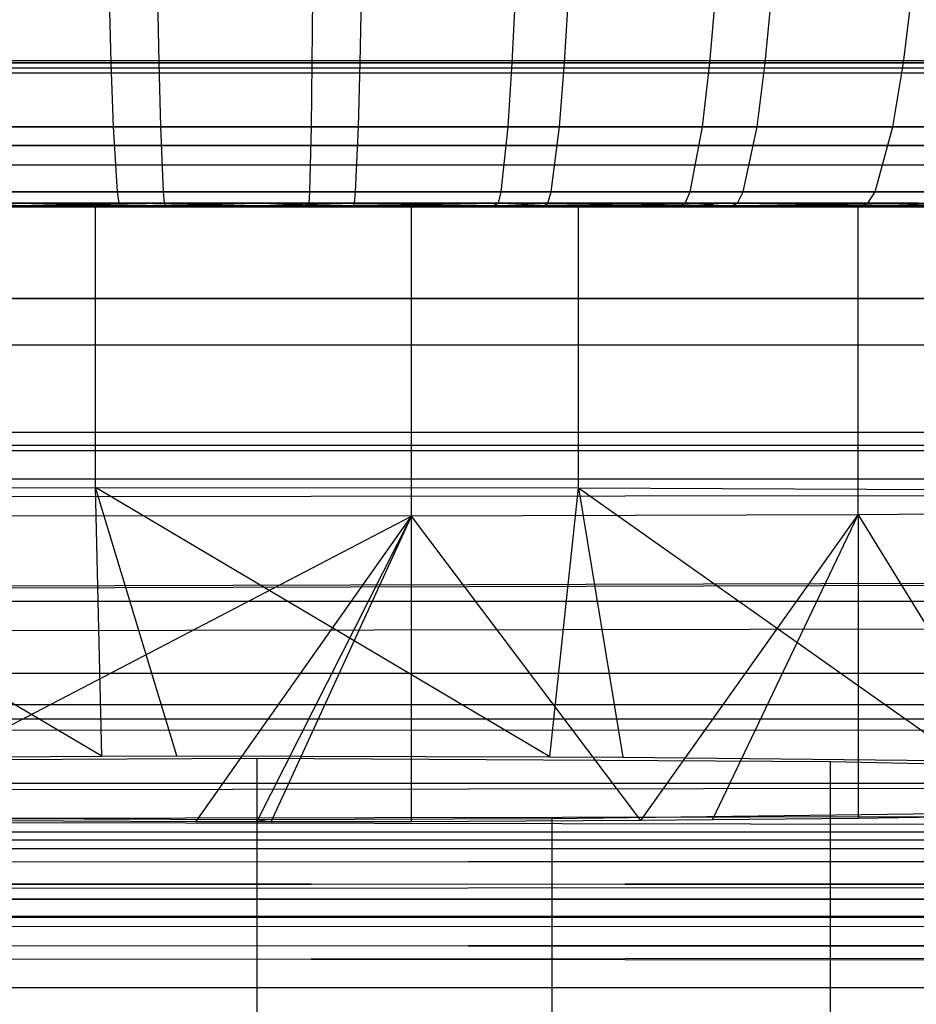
# Model space of a CAD drawing. Extents: x 0.1 to 26.5, y -19.1 to 0.
# Tile 258 of 304: x 13.251 to 13.486, y -4.819 to -4.561. Entities that reach past the tile are written whole.
import ezdxf

# ---------------------------------------------------------------- set-up
doc = ezdxf.new("R2010")
doc.units = 0
doc.header["$LTSCALE"] = 2.54
doc.layers.get('0').update_dxf_attribs({"linetype": 'CONTINUOUS'})

# ---------------------------------------------------------------- blocks, each defined once
blk = doc.blocks.new('7777_STL')
at = {"color": 0}
for p, q in [((13.27501, -4.57253, 16.54299), (13.2744, -4.55042, 16.53614)), ((13.27501, -4.57253, 16.54299), (13.2744, -4.55042, 16.53614)), ((13.28758, -4.57253, 17.39467), (13.28717, -4.55042, 17.40153)), ((13.28758, -4.57253, 17.39467), (13.28717, -4.55042, 17.40153)), ((13.3277, -4.57253, 16.54148), (13.32793, -4.55042, 16.53461)), ((13.3277, -4.57253, 16.54148), (13.32793, -4.55042, 16.53461)), ((13.34022, -4.57253, 17.39457), (13.34065, -4.55042, 17.40143)), ((13.34022, -4.57253, 17.39457), (13.34065, -4.55042, 17.40143)), ((13.38011, -4.57253, 16.54668), (13.38119, -4.55042, 16.53989)), ((13.38011, -4.57253, 16.54668), (13.38119, -4.55042, 16.53989)), ((13.3938, -4.57253, 17.38755), (13.3951, -4.55042, 17.3943)), ((13.3938, -4.57253, 17.38755), (13.3951, -4.55042, 17.3943)), ((13.43188, -4.57253, 16.55843), (13.43379, -4.55042, 16.55183)), ((13.43188, -4.57253, 16.55843), (13.43379, -4.55042, 16.55183)), ((13.4464, -4.57253, 17.37373), (13.44855, -4.55042, 17.38026)), ((13.4464, -4.57253, 17.37373), (13.44855, -4.55042, 17.38026)), ((13.48258, -4.57253, 16.57673), (13.48531, -4.55042, 16.57042)), ((13.48258, -4.57253, 16.57673), (13.48531, -4.55042, 16.57042)), ((13.22153, -4.57253, 16.55143), (13.27501, -4.57253, 16.54299)), ((13.22153, -4.57253, 16.55143), (13.27501, -4.57253, 16.54299)), ((13.28758, -4.57253, 17.39467), (13.23527, -4.57253, 17.38809)), ((13.28758, -4.57253, 17.39467), (13.23527, -4.57253, 17.38809)), ((13.27563, -4.58933, 16.54986), (13.27501, -4.57253, 16.54299)), ((13.27501, -4.57253, 16.54299), (13.3277, -4.57253, 16.54148)), ((13.27563, -4.58933, 16.54986), (13.27501, -4.57253, 16.54299)), ((13.27501, -4.57253, 16.54299), (13.3277, -4.57253, 16.54148)), ((13.28799, -4.58933, 17.38779), (13.28758, -4.57253, 17.39467)), ((13.34022, -4.57253, 17.39457), (13.28758, -4.57253, 17.39467)), ((13.28799, -4.58933, 17.38779), (13.28758, -4.57253, 17.39467)), ((13.34022, -4.57253, 17.39457), (13.28758, -4.57253, 17.39467)), ((13.32746, -4.58933, 16.54837), (13.3277, -4.57253, 16.54148)), ((13.32746, -4.58933, 16.54837), (13.3277, -4.57253, 16.54148)), ((13.3277, -4.57253, 16.54148), (13.38011, -4.57253, 16.54668)), ((13.3277, -4.57253, 16.54148), (13.38011, -4.57253, 16.54668)), ((13.33978, -4.58933, 17.38769), (13.34022, -4.57253, 17.39457)), ((13.33978, -4.58933, 17.38769), (13.34022, -4.57253, 17.39457)), ((13.3938, -4.57253, 17.38755), (13.34022, -4.57253, 17.39457)), ((13.3938, -4.57253, 17.38755), (13.34022, -4.57253, 17.39457)), ((13.37903, -4.58933, 16.55349), (13.38011, -4.57253, 16.54668)), ((13.37903, -4.58933, 16.55349), (13.38011, -4.57253, 16.54668)), ((13.38011, -4.57253, 16.54668), (13.43188, -4.57253, 16.55843)), ((13.38011, -4.57253, 16.54668), (13.43188, -4.57253, 16.55843)), ((13.3925, -4.58933, 17.38078), (13.3938, -4.57253, 17.38755)), ((13.3925, -4.58933, 17.38078), (13.3938, -4.57253, 17.38755)), ((13.4464, -4.57253, 17.37373), (13.3938, -4.57253, 17.38755)), ((13.4464, -4.57253, 17.37373), (13.3938, -4.57253, 17.38755)), ((13.42996, -4.58933, 16.56505), (13.43188, -4.57253, 16.55843)), ((13.42996, -4.58933, 16.56505), (13.43188, -4.57253, 16.55843)), ((13.43188, -4.57253, 16.55843), (13.48258, -4.57253, 16.57673)), ((13.43188, -4.57253, 16.55843), (13.48258, -4.57253, 16.57673)), ((13.44425, -4.58933, 17.36719), (13.4464, -4.57253, 17.37373)), ((13.44425, -4.58933, 17.36719), (13.4464, -4.57253, 17.37373)), ((13.49668, -4.57253, 17.35356), (13.4464, -4.57253, 17.37373)), ((13.49668, -4.57253, 17.35356), (13.4464, -4.57253, 17.37373)), ((13.47985, -4.58933, 16.58305), (13.48258, -4.57253, 16.57673)), ((13.47985, -4.58933, 16.58305), (13.48258, -4.57253, 16.57673)), ((13.48258, -4.57253, 16.57673), (13.53103, -4.57253, 16.60135)), ((13.48258, -4.57253, 16.57673), (13.53103, -4.57253, 16.60135)), ((0.51313, -4.57515, 24.82353), (26.11313, -4.57515, 24.82353)), ((0.51313, -4.57515, 24.82353), (26.11313, -4.57515, 24.82353)), ((0.51313, -4.57515, 24.54303), (26.11313, -4.57515, 24.54303)), ((0.51313, -4.57515, 24.54303), (26.11313, -4.57515, 24.54303)), ((0.51313, -4.57515, 42.52353), (26.11313, -4.57515, 42.52353)), ((0.51313, -4.57515, 42.52353), (26.11313, -4.57515, 42.52353)), ((0.51313, -4.57515, 42.24303), (26.11313, -4.57515, 42.24303)), ((0.51313, -4.57515, 42.24303), (26.11313, -4.57515, 42.24303)), ((13.27563, -4.58933, 16.54986), (13.22301, -4.58933, 16.55816)), ((13.27563, -4.58933, 16.54986), (13.22301, -4.58933, 16.55816)), ((13.23653, -4.58933, 17.38132), (13.28799, -4.58933, 17.38779)), ((13.23653, -4.58933, 17.38132), (13.28799, -4.58933, 17.38779)), ((13.32746, -4.58933, 16.54837), (13.27563, -4.58933, 16.54986)), ((13.27666, -4.60631, 16.56145), (13.27563, -4.58933, 16.54986)), ((13.32746, -4.58933, 16.54837), (13.27563, -4.58933, 16.54986)), ((13.27666, -4.60631, 16.56145), (13.27563, -4.58933, 16.54986)), ((13.28799, -4.58933, 17.38779), (13.33978, -4.58933, 17.38769)), ((13.28869, -4.60631, 17.37617), (13.28799, -4.58933, 17.38779)), ((13.28869, -4.60631, 17.37617), (13.28799, -4.58933, 17.38779)), ((13.28799, -4.58933, 17.38779), (13.33978, -4.58933, 17.38769)), ((13.32707, -4.60631, 16.56), (13.32746, -4.58933, 16.54837)), ((13.32707, -4.60631, 16.56), (13.32746, -4.58933, 16.54837)), ((13.37903, -4.58933, 16.55349), (13.32746, -4.58933, 16.54837)), ((13.37903, -4.58933, 16.55349), (13.32746, -4.58933, 16.54837)), ((13.33904, -4.60631, 17.37607), (13.33978, -4.58933, 17.38769)), ((13.33904, -4.60631, 17.37607), (13.33978, -4.58933, 17.38769)), ((13.33978, -4.58933, 17.38769), (13.3925, -4.58933, 17.38078)), ((13.33978, -4.58933, 17.38769), (13.3925, -4.58933, 17.38078)), ((13.37721, -4.60631, 16.56497), (13.37903, -4.58933, 16.55349)), ((13.37721, -4.60631, 16.56497), (13.37903, -4.58933, 16.55349)), ((13.42996, -4.58933, 16.56505), (13.37903, -4.58933, 16.55349)), ((13.42996, -4.58933, 16.56505), (13.37903, -4.58933, 16.55349)), ((13.3903, -4.60631, 17.36936), (13.3925, -4.58933, 17.38078)), ((13.3903, -4.60631, 17.36936), (13.3925, -4.58933, 17.38078)), ((13.3925, -4.58933, 17.38078), (13.44425, -4.58933, 17.36719)), ((13.3925, -4.58933, 17.38078), (13.44425, -4.58933, 17.36719)), ((13.42672, -4.60631, 16.57621), (13.42996, -4.58933, 16.56505)), ((13.42672, -4.60631, 16.57621), (13.42996, -4.58933, 16.56505)), ((13.47985, -4.58933, 16.58305), (13.42996, -4.58933, 16.56505)), ((13.47985, -4.58933, 16.58305), (13.42996, -4.58933, 16.56505)), ((13.44062, -4.60631, 17.35614), (13.44425, -4.58933, 17.36719)), ((13.44062, -4.60631, 17.35614), (13.44425, -4.58933, 17.36719)), ((13.44425, -4.58933, 17.36719), (13.49371, -4.58933, 17.34735)), ((13.44425, -4.58933, 17.36719), (13.49371, -4.58933, 17.34735)), ((13.47523, -4.60631, 16.59372), (13.47985, -4.58933, 16.58305)), ((13.47523, -4.60631, 16.59372), (13.47985, -4.58933, 16.58305)), ((13.52752, -4.58933, 16.60728), (13.47985, -4.58933, 16.58305)), ((13.52752, -4.58933, 16.60728), (13.47985, -4.58933, 16.58305)), ((13.2255, -4.60631, 16.56952), (13.27666, -4.60631, 16.56145)), ((13.2255, -4.60631, 16.56952), (13.27666, -4.60631, 16.56145)), ((13.28869, -4.60631, 17.37617), (13.23865, -4.60631, 17.36988)), ((13.28869, -4.60631, 17.37617), (13.23865, -4.60631, 17.36988)), ((13.2771, -4.6093, 16.56628), (13.27666, -4.60631, 16.56145)), ((13.27666, -4.60631, 16.56145), (13.32707, -4.60631, 16.56)), ((13.2771, -4.6093, 16.56628), (13.27666, -4.60631, 16.56145)), ((13.27666, -4.60631, 16.56145), (13.32707, -4.60631, 16.56)), ((13.28898, -4.6093, 17.37133), (13.28869, -4.60631, 17.37617)), ((13.28898, -4.6093, 17.37133), (13.28869, -4.60631, 17.37617)), ((13.33904, -4.60631, 17.37607), (13.28869, -4.60631, 17.37617)), ((13.33904, -4.60631, 17.37607), (13.28869, -4.60631, 17.37617)), ((13.3269, -4.6093, 16.56485), (13.32707, -4.60631, 16.56)), ((13.3269, -4.6093, 16.56485), (13.32707, -4.60631, 16.56)), ((13.32707, -4.60631, 16.56), (13.37721, -4.60631, 16.56497)), ((13.32707, -4.60631, 16.56), (13.37721, -4.60631, 16.56497)), ((13.33873, -4.6093, 17.37124), (13.33904, -4.60631, 17.37607)), ((13.33873, -4.6093, 17.37124), (13.33904, -4.60631, 17.37607)), ((13.3903, -4.60631, 17.36936), (13.33904, -4.60631, 17.37607)), ((13.3903, -4.60631, 17.36936), (13.33904, -4.60631, 17.37607)), ((13.37645, -4.6093, 16.56976), (13.37721, -4.60631, 16.56497)), ((13.37645, -4.6093, 16.56976), (13.37721, -4.60631, 16.56497)), ((13.37721, -4.60631, 16.56497), (13.42672, -4.60631, 16.57621)), ((13.37721, -4.60631, 16.56497), (13.42672, -4.60631, 16.57621)), ((13.38938, -4.6093, 17.3646), (13.3903, -4.60631, 17.36936)), ((13.38938, -4.6093, 17.3646), (13.3903, -4.60631, 17.36936)), ((13.44062, -4.60631, 17.35614), (13.3903, -4.60631, 17.36936)), ((13.44062, -4.60631, 17.35614), (13.3903, -4.60631, 17.36936)), ((13.42538, -4.6093, 16.58087), (13.42672, -4.60631, 16.57621)), ((13.42538, -4.6093, 16.58087), (13.42672, -4.60631, 16.57621)), ((13.42672, -4.60631, 16.57621), (13.47523, -4.60631, 16.59372)), ((13.42672, -4.60631, 16.57621), (13.47523, -4.60631, 16.59372)), ((13.43911, -4.6093, 17.35154), (13.44062, -4.60631, 17.35614)), ((13.43911, -4.6093, 17.35154), (13.44062, -4.60631, 17.35614)), ((13.48871, -4.60631, 17.33685), (13.44062, -4.60631, 17.35614)), ((13.48871, -4.60631, 17.33685), (13.44062, -4.60631, 17.35614)), ((13.47331, -4.6093, 16.59817), (13.47523, -4.60631, 16.59372)), ((13.47331, -4.6093, 16.59817), (13.47523, -4.60631, 16.59372)), ((13.47523, -4.60631, 16.59372), (13.52158, -4.60631, 16.61728)), ((13.47523, -4.60631, 16.59372), (13.52158, -4.60631, 16.61728)), ((0.51313, -4.61026, 24.83219), (26.11313, -4.61026, 24.83219)), ((0.51313, -4.61026, 24.83219), (26.11313, -4.61026, 24.83219)), ((0.51313, -4.61026, 24.53437), (26.11313, -4.61026, 24.53437)), ((0.51313, -4.61026, 24.53437), (26.11313, -4.61026, 24.53437)), ((0.51313, -4.61026, 42.53219), (26.11313, -4.61026, 42.53219)), ((0.51313, -4.61026, 42.53219), (26.11313, -4.61026, 42.53219)), ((0.51313, -4.61026, 42.23438), (26.11313, -4.61026, 42.23438)), ((0.51313, -4.61026, 42.23438), (26.11313, -4.61026, 42.23438)), ((13.27089, -4.61, 16.6209), (13.15399, -4.61, 16.65662)), ((13.27089, -4.61, 16.6209), (13.15399, -4.61, 16.65662)), ((13.22654, -4.6093, 16.57425), (13.2771, -4.6093, 16.56628)), ((13.22654, -4.6093, 16.57425), (13.2771, -4.6093, 16.56628)), ((13.2273, -4.61, 17.30766), (13.35369, -4.61, 17.31598)), ((13.2273, -4.61, 17.30766), (13.35369, -4.61, 17.31598)), ((13.2513, -4.61, 17.36338), (13.23954, -4.6093, 17.36511)), ((13.28898, -4.6093, 17.37133), (13.23954, -4.6093, 17.36511)), ((13.28898, -4.6093, 17.37133), (13.23954, -4.6093, 17.36511)), ((13.2513, -4.61, 17.36338), (13.24022, -4.61, 17.36144)), ((13.2771, -4.6093, 16.56628), (13.25076, -4.61, 16.57339)), ((13.25076, -4.61, 16.57339), (13.27743, -4.61, 16.57)), ((13.2513, -4.61, 17.36338), (13.28898, -4.6093, 17.37133)), ((13.2513, -4.61, 17.36338), (13.28898, -4.6093, 17.37133)), ((13.2892, -4.61, 17.3676), (13.2513, -4.61, 17.36338)), ((13.2892, -4.61, 17.3676), (13.2513, -4.61, 17.36338)), ((13.39744, -4.61, 16.62865), (13.27089, -4.61, 16.6209)), ((13.27089, -4.68375, 16.6205), (13.27089, -4.61, 16.6209)), ((13.39744, -4.61, 16.62865), (13.27089, -4.61, 16.6209)), ((13.27089, -4.68375, 16.6205), (13.27089, -4.61, 16.6209)), ((13.31313, -4.61, 16.56834), (13.2771, -4.6093, 16.56628)), ((13.2771, -4.6093, 16.56628), (13.3269, -4.6093, 16.56485)), ((13.31313, -4.61, 16.56834), (13.2771, -4.6093, 16.56628)), ((13.27743, -4.61, 16.57), (13.2771, -4.6093, 16.56628)), ((13.2771, -4.6093, 16.56628), (13.3269, -4.6093, 16.56485)), ((13.27743, -4.61, 16.57), (13.31313, -4.61, 16.56834)), ((13.27743, -4.61, 16.57), (13.31313, -4.61, 16.56834)), ((13.2892, -4.61, 17.3676), (13.28898, -4.6093, 17.37133)), ((13.31313, -4.61, 17.36834), (13.28898, -4.6093, 17.37133)), ((13.33873, -4.6093, 17.37124), (13.28898, -4.6093, 17.37133)), ((13.33873, -4.6093, 17.37124), (13.28898, -4.6093, 17.37133)), ((13.31313, -4.61, 17.36834), (13.2892, -4.61, 17.3676)), ((13.31313, -4.61, 16.56834), (13.3269, -4.6093, 16.56485)), ((13.31313, -4.61, 17.36834), (13.33873, -4.6093, 17.37124)), ((13.3385, -4.61, 17.3675), (13.31313, -4.61, 17.36834)), ((13.31313, -4.61, 16.56834), (13.32677, -4.61, 16.56859)), ((13.32677, -4.61, 16.56859), (13.3269, -4.6093, 16.56485)), ((13.32677, -4.61, 16.56859), (13.37495, -4.61, 16.57331)), ((13.32677, -4.61, 16.56859), (13.37495, -4.61, 16.57331)), ((13.37495, -4.61, 16.57331), (13.3269, -4.6093, 16.56485)), ((13.3269, -4.6093, 16.56485), (13.37645, -4.6093, 16.56976)), ((13.37495, -4.61, 16.57331), (13.3269, -4.6093, 16.56485)), ((13.3269, -4.6093, 16.56485), (13.37645, -4.6093, 16.56976)), ((13.3385, -4.61, 17.3675), (13.33873, -4.6093, 17.37124)), ((13.37549, -4.61, 17.36329), (13.3385, -4.61, 17.3675)), ((13.37549, -4.61, 17.36329), (13.3385, -4.61, 17.3675)), ((13.37549, -4.61, 17.36329), (13.33873, -4.6093, 17.37124)), ((13.37549, -4.61, 17.36329), (13.33873, -4.6093, 17.37124)), ((13.38938, -4.6093, 17.3646), (13.33873, -4.6093, 17.37124)), ((13.38938, -4.6093, 17.3646), (13.33873, -4.6093, 17.37124)), ((13.35369, -4.61, 17.31598), (13.47077, -4.61, 17.28083)), ((13.35369, -4.69129, 17.31554), (13.35369, -4.61, 17.31598)), ((13.35369, -4.61, 17.31598), (13.47077, -4.61, 17.28083)), ((13.35369, -4.69129, 17.31554), (13.35369, -4.61, 17.31598)), ((13.37495, -4.61, 16.57331), (13.37645, -4.6093, 16.56976)), ((13.37495, -4.61, 16.57331), (13.37645, -4.6093, 16.56976)), ((13.37495, -4.61, 16.57331), (13.42434, -4.61, 16.58446)), ((13.37495, -4.61, 16.57331), (13.42434, -4.61, 16.58446)), ((13.37549, -4.61, 17.36329), (13.38938, -4.6093, 17.3646)), ((13.38868, -4.61, 17.36093), (13.37549, -4.61, 17.36329)), ((13.42434, -4.61, 16.58446), (13.37645, -4.6093, 16.56976)), ((13.37645, -4.6093, 16.56976), (13.42538, -4.6093, 16.58087)), ((13.42434, -4.61, 16.58446), (13.37645, -4.6093, 16.56976)), ((13.37645, -4.6093, 16.56976), (13.42538, -4.6093, 16.58087)), ((13.38868, -4.61, 17.36093), (13.38938, -4.6093, 17.3646)), ((13.38868, -4.61, 17.36093), (13.43911, -4.6093, 17.35154)), ((13.38868, -4.61, 17.36093), (13.43911, -4.6093, 17.35154)), ((13.43745, -4.61, 17.34815), (13.38868, -4.61, 17.36093)), ((13.43745, -4.61, 17.34815), (13.38868, -4.61, 17.36093)), ((13.43911, -4.6093, 17.35154), (13.38938, -4.6093, 17.3646)), ((13.43911, -4.6093, 17.35154), (13.38938, -4.6093, 17.3646)), ((13.50995, -4.61, 16.67893), (13.39744, -4.61, 16.62865)), ((13.39744, -4.68384, 16.62825), (13.39744, -4.61, 16.62865)), ((13.50995, -4.61, 16.67893), (13.39744, -4.61, 16.62865)), ((13.39744, -4.68384, 16.62825), (13.39744, -4.61, 16.62865)), ((13.42434, -4.61, 16.58446), (13.42538, -4.6093, 16.58087)), ((13.42434, -4.61, 16.58446), (13.43526, -4.61, 16.58782)), ((13.43526, -4.61, 16.58782), (13.42538, -4.6093, 16.58087)), ((13.42538, -4.6093, 16.58087), (13.47331, -4.6093, 16.59817)), ((13.42538, -4.6093, 16.58087), (13.47331, -4.6093, 16.59817)), ((13.43526, -4.61, 16.58782), (13.47331, -4.6093, 16.59817)), ((13.43526, -4.61, 16.58782), (13.47331, -4.6093, 16.59817)), ((13.43526, -4.61, 16.58782), (13.47182, -4.61, 16.6016)), ((13.43526, -4.61, 16.58782), (13.47182, -4.61, 16.6016)), ((13.43745, -4.61, 17.34815), (13.43911, -4.6093, 17.35154)), ((13.43745, -4.61, 17.34815), (13.43911, -4.6093, 17.35154)), ((13.43745, -4.61, 17.34815), (13.48663, -4.6093, 17.33248)), ((13.43745, -4.61, 17.34815), (13.48663, -4.6093, 17.33248)), ((13.48502, -4.61, 17.3291), (13.43745, -4.61, 17.34815)), ((13.48502, -4.61, 17.3291), (13.43745, -4.61, 17.34815)), ((13.48663, -4.6093, 17.33248), (13.43911, -4.6093, 17.35154)), ((13.48663, -4.6093, 17.33248), (13.43911, -4.6093, 17.35154)), ((13.47077, -4.61, 17.28083), (13.56823, -4.61, 17.20797)), ((13.47077, -4.69091, 17.28039), (13.47077, -4.61, 17.28083)), ((13.47077, -4.61, 17.28083), (13.56823, -4.61, 17.20797)), ((13.47077, -4.69091, 17.28039), (13.47077, -4.61, 17.28083)), ((13.47182, -4.61, 16.6016), (13.47331, -4.6093, 16.59817)), ((13.47182, -4.61, 16.6016), (13.49378, -4.61, 16.61187)), ((13.49378, -4.61, 16.61187), (13.47331, -4.6093, 16.59817)), ((13.47331, -4.6093, 16.59817), (13.51911, -4.6093, 16.62144)), ((13.47331, -4.6093, 16.59817), (13.51911, -4.6093, 16.62144)), ((13.48502, -4.61, 17.3291), (13.48663, -4.6093, 17.33248)), ((13.49583, -4.61, 17.32377), (13.48502, -4.61, 17.3291)), ((0.51313, -4.64642, 24.83219), (26.11313, -4.64642, 24.83219)), ((0.51313, -4.64642, 24.83219), (26.11313, -4.64642, 24.83219)), ((0.51313, -4.64642, 24.53437), (26.11313, -4.64642, 24.53437)), ((0.51313, -4.64642, 24.53437), (26.11313, -4.64642, 24.53437)), ((0.51313, -4.64642, 42.53219), (26.11313, -4.64642, 42.53219)), ((0.51313, -4.64642, 42.53219), (26.11313, -4.64642, 42.53219)), ((0.51313, -4.64642, 42.23438), (26.11313, -4.64642, 42.23438)), ((0.51313, -4.64642, 42.23438), (26.11313, -4.64642, 42.23438)), ((0.51313, -4.68153, 24.82353), (26.11313, -4.68153, 24.82353)), ((0.51313, -4.68153, 24.82353), (26.11313, -4.68153, 24.82353)), ((0.51313, -4.68153, 24.54303), (26.11313, -4.68153, 24.54303)), ((0.51313, -4.68153, 24.54303), (26.11313, -4.68153, 24.54303)), ((0.51313, -4.68153, 42.52353), (26.11313, -4.68153, 42.52353)), ((0.51313, -4.68153, 42.52353), (26.11313, -4.68153, 42.52353)), ((0.51313, -4.68153, 42.24303), (26.11313, -4.68153, 42.24303)), ((0.51313, -4.68153, 42.24303), (26.11313, -4.68153, 42.24303)), ((13.15399, -4.68414, 16.65621), (13.27089, -4.68375, 16.6205)), ((13.15399, -4.68414, 16.65621), (13.27089, -4.68375, 16.6205)), ((13.2726, -4.75412, 16.61917), (13.15399, -4.68414, 16.65621)), ((13.2726, -4.75412, 16.61917), (13.15399, -4.68414, 16.65621)), ((13.38996, -4.75427, 16.62535), (13.27089, -4.68375, 16.6205)), ((13.27089, -4.68375, 16.6205), (13.39744, -4.68384, 16.62825)), ((13.29223, -4.75408, 16.61744), (13.27089, -4.68375, 16.6205)), ((13.38996, -4.75427, 16.62535), (13.27089, -4.68375, 16.6205)), ((13.29223, -4.75408, 16.61744), (13.27089, -4.68375, 16.6205)), ((13.2726, -4.75412, 16.61917), (13.27089, -4.68375, 16.6205)), ((13.2726, -4.75412, 16.61917), (13.27089, -4.68375, 16.6205)), ((13.27089, -4.68375, 16.6205), (13.39744, -4.68384, 16.62825)), ((13.38996, -4.75427, 16.62535), (13.39744, -4.68384, 16.62825)), ((13.38996, -4.75427, 16.62535), (13.39744, -4.68384, 16.62825)), ((13.39744, -4.68384, 16.62825), (13.40906, -4.75439, 16.63022)), ((13.39744, -4.68384, 16.62825), (13.40906, -4.75439, 16.63022)), ((13.39744, -4.68384, 16.62825), (13.49865, -4.75538, 16.67002)), ((13.39744, -4.68384, 16.62825), (13.49865, -4.75538, 16.67002)), ((13.39744, -4.68384, 16.62825), (13.50995, -4.68438, 16.67852)), ((13.39744, -4.68384, 16.62825), (13.50995, -4.68438, 16.67852)), ((13.47077, -4.69091, 17.28039), (13.35369, -4.69129, 17.31554)), ((13.47077, -4.69091, 17.28039), (13.35369, -4.69129, 17.31554)), ((13.41382, -4.77099, 17.30181), (13.47077, -4.69091, 17.28039)), ((13.41382, -4.77099, 17.30181), (13.47077, -4.69091, 17.28039)), ((13.43253, -4.77084, 17.29561), (13.47077, -4.69091, 17.28039)), ((13.43253, -4.77084, 17.29561), (13.47077, -4.69091, 17.28039)), ((13.56823, -4.69012, 17.20754), (13.47077, -4.69091, 17.28039)), ((13.56823, -4.69012, 17.20754), (13.47077, -4.69091, 17.28039)), ((13.47077, -4.69091, 17.28039), (13.5191, -4.7697, 17.2496)), ((13.47077, -4.69091, 17.28039), (13.5191, -4.7697, 17.2496)), ((13.47077, -4.69091, 17.28039), (13.47077, -4.77043, 17.2791)), ((13.47077, -4.69091, 17.28039), (13.47077, -4.77043, 17.2791)), ((13.20084, -4.7709, 17.29811), (13.35369, -4.69129, 17.31554)), ((13.20084, -4.7709, 17.29811), (13.35369, -4.69129, 17.31554)), ((13.35369, -4.69129, 17.31554), (13.2273, -4.6912, 17.30721)), ((13.35369, -4.69129, 17.31554), (13.2273, -4.6912, 17.30721)), ((13.29719, -4.77135, 17.31624), (13.35369, -4.69129, 17.31554)), ((13.29719, -4.77135, 17.31624), (13.35369, -4.69129, 17.31554)), ((13.31313, -4.77136, 17.3166), (13.35369, -4.69129, 17.31554)), ((13.31313, -4.77136, 17.3166), (13.35369, -4.69129, 17.31554)), ((13.3169, -4.77136, 17.31658), (13.35369, -4.69129, 17.31554)), ((13.3169, -4.77136, 17.31658), (13.35369, -4.69129, 17.31554)), ((13.35369, -4.7713, 17.31425), (13.35369, -4.69129, 17.31554)), ((13.35369, -4.7713, 17.31425), (13.35369, -4.69129, 17.31554)), ((13.41382, -4.77099, 17.30181), (13.35369, -4.69129, 17.31554)), ((13.41382, -4.77099, 17.30181), (13.35369, -4.69129, 17.31554)), ((0.51313, -4.71355, 24.80673), (26.11313, -4.71355, 24.80673)), ((0.51313, -4.71355, 24.80673), (26.11313, -4.71355, 24.80673)), ((0.51313, -4.71355, 24.55983), (26.11313, -4.71355, 24.55983)), ((0.51313, -4.71355, 24.55983), (26.11313, -4.71355, 24.55983)), ((0.51313, -4.71355, 42.50673), (26.11313, -4.71355, 42.50673)), ((0.51313, -4.71355, 42.50673), (26.11313, -4.71355, 42.50673)), ((0.51313, -4.71355, 42.25983), (26.11313, -4.71355, 42.25983)), ((0.51313, -4.71355, 42.25983), (26.11313, -4.71355, 42.25983)), ((0.51313, -4.74062, 24.78275), (26.11313, -4.74062, 24.78275)), ((0.51313, -4.74062, 24.78275), (26.11313, -4.74062, 24.78275)), ((0.51313, -4.74062, 24.58381), (26.11313, -4.74062, 24.58381)), ((0.51313, -4.74062, 24.58381), (26.11313, -4.74062, 24.58381)), ((0.51313, -4.74062, 42.48275), (26.11313, -4.74062, 42.48275)), ((0.51313, -4.74062, 42.48275), (26.11313, -4.74062, 42.48275)), ((0.51313, -4.74062, 42.28381), (26.11313, -4.74062, 42.28381)), ((0.51313, -4.74062, 42.28381), (26.11313, -4.74062, 42.28381)), ((13.31313, -4.75472, 16.64339), (13.16287, -4.75563, 16.68041)), ((13.31313, -4.75472, 16.64339), (13.16287, -4.75563, 16.68041)), ((13.17776, -4.75473, 16.64404), (13.2726, -4.75412, 16.61917)), ((13.17776, -4.75473, 16.64404), (13.2726, -4.75412, 16.61917)), ((13.2726, -4.75412, 16.61917), (13.29223, -4.75408, 16.61744)), ((13.2726, -4.75412, 16.61917), (13.29223, -4.75408, 16.61744)), ((13.29223, -4.75408, 16.61744), (13.38996, -4.75427, 16.62535)), ((13.29223, -4.75408, 16.61744), (13.38996, -4.75427, 16.62535)), ((13.46339, -4.75563, 16.68041), (13.31313, -4.75472, 16.64339)), ((13.31313, -4.75472, 16.64339), (13.31313, -4.84951, 16.64104)), ((13.46339, -4.75563, 16.68041), (13.31313, -4.75472, 16.64339)), ((13.31313, -4.75472, 16.64339), (13.31313, -4.84951, 16.64104)), ((13.38996, -4.75427, 16.62535), (13.40906, -4.75439, 16.63022)), ((13.38996, -4.75427, 16.62535), (13.40906, -4.75439, 16.63022)), ((13.40906, -4.75439, 16.63022), (13.49865, -4.75538, 16.67002)), ((13.40906, -4.75439, 16.63022), (13.49865, -4.75538, 16.67002)), ((13.57922, -4.75817, 16.783), (13.46339, -4.75563, 16.68041)), ((13.46339, -4.75563, 16.68041), (13.46339, -4.85043, 16.67807)), ((13.57922, -4.75817, 16.783), (13.46339, -4.75563, 16.68041)), ((13.46339, -4.75563, 16.68041), (13.46339, -4.85043, 16.67807)), ((0.51313, -4.76116, 24.75299), (26.11313, -4.76116, 24.75299)), ((0.51313, -4.76116, 24.75299), (26.11313, -4.76116, 24.75299)), ((0.51313, -4.76116, 24.61357), (26.11313, -4.76116, 24.61357)), ((0.51313, -4.76116, 24.61357), (26.11313, -4.76116, 24.61357)), ((0.51313, -4.76116, 42.45299), (26.11313, -4.76116, 42.45299)), ((0.51313, -4.76116, 42.45299), (26.11313, -4.76116, 42.45299)), ((0.51313, -4.76116, 42.31357), (26.11313, -4.76116, 42.31357)), ((0.51313, -4.76116, 42.31357), (26.11313, -4.76116, 42.31357)), ((13.29719, -4.77135, 17.31624), (13.20084, -4.7709, 17.29811)), ((13.29719, -4.77135, 17.31624), (13.20084, -4.7709, 17.29811)), ((13.23575, -4.77047, 17.28046), (13.31313, -4.7707, 17.28985)), ((13.23575, -4.77047, 17.28046), (13.31313, -4.7707, 17.28985)), ((13.31313, -4.7707, 17.28985), (13.39051, -4.77047, 17.28046)), ((13.31313, -4.7707, 17.28985), (13.39051, -4.77047, 17.28046)), ((13.31313, -4.7707, 17.28985), (13.3169, -4.77136, 17.31658)), ((13.31313, -4.77136, 17.3166), (13.31313, -4.7707, 17.28985)), ((13.31313, -4.7707, 17.28985), (13.31313, -4.86549, 17.28751)), ((13.31313, -4.7707, 17.28985), (13.31313, -4.86549, 17.28751)), ((13.41382, -4.77099, 17.30181), (13.35369, -4.7713, 17.31425)), ((13.41382, -4.77099, 17.30181), (13.35369, -4.7713, 17.31425)), ((13.39051, -4.77047, 17.28046), (13.52754, -4.76869, 17.20856)), ((13.39051, -4.77047, 17.28046), (13.52754, -4.76869, 17.20856)), ((13.39051, -4.77047, 17.28046), (13.39051, -4.86526, 17.27812)), ((13.39051, -4.77047, 17.28046), (13.39051, -4.86526, 17.27812)), ((13.43253, -4.77084, 17.29561), (13.41382, -4.77099, 17.30181)), ((13.43253, -4.77084, 17.29561), (13.41382, -4.77099, 17.30181)), ((13.47077, -4.77043, 17.2791), (13.43253, -4.77084, 17.29561)), ((13.47077, -4.77043, 17.2791), (13.43253, -4.77084, 17.29561)), ((13.5191, -4.7697, 17.2496), (13.47077, -4.77043, 17.2791)), ((13.5191, -4.7697, 17.2496), (13.47077, -4.77043, 17.2791)), ((13.31313, -4.77136, 17.3166), (13.29719, -4.77135, 17.31624)), ((13.31313, -4.77136, 17.3166), (13.29719, -4.77135, 17.31624)), ((13.3169, -4.77136, 17.31658), (13.31313, -4.77136, 17.3166)), ((13.35369, -4.7713, 17.31425), (13.3169, -4.77136, 17.31658)), ((13.35369, -4.7713, 17.31425), (13.3169, -4.77136, 17.31658)), ((0.51313, -4.77398, 24.71918), (26.11313, -4.77398, 24.71918)), ((0.51313, -4.77398, 24.71918), (26.11313, -4.77398, 24.71918)), ((0.51313, -4.77398, 24.64738), (26.11313, -4.77398, 24.64738)), ((0.51313, -4.77398, 24.64738), (26.11313, -4.77398, 24.64738)), ((0.51313, -4.77398, 42.41918), (26.11313, -4.77398, 42.41918)), ((0.51313, -4.77398, 42.41918), (26.11313, -4.77398, 42.41918)), ((0.51313, -4.77398, 42.34738), (26.11313, -4.77398, 42.34738)), ((0.51313, -4.77398, 42.34738), (26.11313, -4.77398, 42.34738)), ((0.51313, -4.77834, 24.68328), (26.11313, -4.77834, 24.68328)), ((0.51313, -4.77834, 24.68328), (26.11313, -4.77834, 24.68328)), ((0.51313, -4.77834, 42.38328), (26.11313, -4.77834, 42.38328)), ((0.51313, -4.77834, 42.38328), (26.11313, -4.77834, 42.38328))]:
    blk.add_line(p, q, dxfattribs=at)
blk = doc.blocks.new('GROUP_2')
at = {"color": 0}
for p, q in [((26.22749, 14.5317, 42.36635), (0.13558, 14.5317, 42.36635)), ((26.22749, 14.5317, 42.36635), (0.13558, 14.5317, 42.36635)), ((26.22613, 14.52982, 24.34297), (0.13695, 14.52982, 24.34297)), ((26.22613, 14.52982, 24.34297), (0.13695, 14.52982, 24.34297)), ((26.21144, 14.50951, 24.33709), (0.15163, 14.50951, 24.33709)), ((26.21144, 14.50951, 24.33709), (0.15163, 14.50951, 24.33709)), ((26.21143, 14.50949, 42.37293), (0.15164, 14.50949, 42.37293)), ((26.21143, 14.50949, 42.37293), (0.15164, 14.50949, 42.37293)), ((0.14557, 14.50448, 42.35022), (26.2175, 14.50448, 42.35022)), ((0.14557, 14.50448, 24.35979), (26.2175, 14.50448, 24.35979)), ((0.14557, 14.50448, 42.35022), (26.2175, 14.50448, 42.35022)), ((0.14557, 14.50448, 24.35979), (26.2175, 14.50448, 24.35979)), ((0.18058, 14.46947, 24.33259), (26.18249, 14.46947, 24.33259)), ((0.18058, 14.46947, 24.33259), (26.18249, 14.46947, 24.33259)), ((26.18249, 14.46947, 42.37742), (0.18058, 14.46947, 42.37742)), ((26.18249, 14.46947, 42.37742), (0.18058, 14.46947, 42.37742)), ((0.21559, 14.43446, 24.35979), (26.14748, 14.43446, 24.35979)), ((0.21559, 14.43446, 42.35022), (26.14748, 14.43446, 42.35022)), ((0.21559, 14.43446, 42.35022), (26.14748, 14.43446, 42.35022)), ((0.21559, 14.43446, 24.35979), (26.14748, 14.43446, 24.35979)), ((26.13327, 14.43093, 42.37326), (0.2298, 14.43093, 42.37326)), ((26.13327, 14.43093, 42.37326), (0.2298, 14.43093, 42.37326)), ((0.23148, 14.42962, 24.33705), (26.1316, 14.42962, 24.33705)), ((0.23148, 14.42962, 24.33705), (26.1316, 14.42962, 24.33705)), ((0.26185, 14.40583, 24.34418), (26.1316, 14.42962, 24.33705)), ((0.26185, 14.40583, 24.34418), (26.1316, 14.42962, 24.33705)), ((26.1316, 14.42962, 24.33705), (0.32126, 14.3593, 24.3701)), ((26.1316, 14.42962, 24.33705), (0.32126, 14.3593, 24.3701)), ((26.13327, 14.43093, 42.37326), (0.32419, 14.357, 42.33812)), ((26.13327, 14.43093, 42.37326), (0.32419, 14.357, 42.33812)), ((26.10122, 14.40583, 24.34418), (0.32126, 14.3593, 24.3701)), ((26.10122, 14.40583, 24.34418), (0.32126, 14.3593, 24.3701)), ((0.27868, 14.37138, 42.31984), (26.0844, 14.37138, 42.31984)), ((0.27868, 14.37138, 24.39017), (26.0844, 14.37138, 24.39017)), ((0.27868, 14.37138, 24.39017), (26.0844, 14.37138, 24.39017)), ((0.27868, 14.37138, 42.31984), (26.0844, 14.37138, 42.31984)), ((26.04181, 14.3593, 24.3701), (0.32126, 14.3593, 24.3701)), ((26.04181, 14.3593, 24.3701), (0.32126, 14.3593, 24.3701)), ((26.04181, 14.3593, 24.3701), (0.36829, 14.32247, 24.4083)), ((26.04181, 14.3593, 24.3701), (0.36829, 14.32247, 24.4083)), ((26.04181, 14.3593, 24.3701), (0.38732, 14.30757, 24.4332)), ((26.04181, 14.3593, 24.3701), (0.38732, 14.30757, 24.4332)), ((26.03725, 14.35573, 42.33709), (0.32419, 14.357, 42.33812)), ((26.03725, 14.35573, 42.33709), (0.32419, 14.357, 42.33812)), ((0.32419, 14.357, 42.33812), (25.97547, 14.30734, 42.27635)), ((0.32419, 14.357, 42.33812), (25.97547, 14.30734, 42.27635)), ((17.51412, 14.31214, 24.51318), (0.32233, 14.32772, 24.44491)), ((26.0291, 14.31609, 24.47817), (0.32233, 14.32772, 24.44491)), ((0.32233, 14.32772, 24.44491), (26.04074, 14.32772, 24.44491)), ((26.0291, 14.31609, 24.47817), (0.32233, 14.32772, 24.44491)), ((0.32233, 14.32772, 42.2651), (26.04074, 14.32772, 42.2651)), ((0.32233, 14.32772, 24.44491), (26.04074, 14.32772, 24.44491)), ((17.51412, 14.31214, 24.51318), (0.32233, 14.32772, 24.44491)), ((0.32233, 14.32772, 42.2651), (26.04074, 14.32772, 42.2651)), ((26.04074, 14.32772, 42.2651), (0.33397, 14.31609, 42.23184)), ((26.04074, 14.32772, 42.2651), (0.33397, 14.31609, 42.23184)), ((8.84895, 14.31214, 42.19683), (26.04074, 14.32772, 42.2651)), ((8.84895, 14.31214, 42.19683), (26.04074, 14.32772, 42.2651)), ((25.99478, 14.32247, 24.4083), (0.38732, 14.30757, 24.4332)), ((25.99478, 14.32247, 24.4083), (0.38732, 14.30757, 24.4332)), ((4.51637, 14.31214, 24.51318), (17.51412, 14.31214, 24.51318)), ((4.51637, 14.31214, 24.51318), (17.51412, 14.31214, 24.51318)), ((21.8467, 14.31214, 42.19683), (8.84895, 14.31214, 42.19683)), ((21.8467, 14.31214, 42.19683), (8.84895, 14.31214, 42.19683)), ((25.97575, 14.30757, 24.4332), (0.38732, 14.30757, 24.4332)), ((25.97575, 14.30757, 24.4332), (0.38732, 14.30757, 24.4332)), ((25.95647, 14.29246, 42.23257), (0.3876, 14.30734, 42.27635)), ((25.96943, 14.30261, 42.26587), (0.3876, 14.30734, 42.27635)), ((25.95647, 14.29246, 42.23257), (0.3876, 14.30734, 42.27635)), ((21.8467, 14.28889, 42.19683), (0.3876, 14.30734, 42.27635)), ((25.97547, 14.30734, 42.27635), (0.3876, 14.30734, 42.27635)), ((21.8467, 14.28889, 42.19683), (0.3876, 14.30734, 42.27635)), ((25.96943, 14.30261, 42.26587), (0.3876, 14.30734, 42.27635)), ((25.97547, 14.30734, 42.27635), (0.3876, 14.30734, 42.27635)), ((25.97575, 14.30757, 24.4332), (0.4069, 14.29223, 24.47861)), ((25.97575, 14.30757, 24.4332), (0.4069, 14.29223, 24.47861)), ((25.97575, 14.30757, 24.4332), (4.51637, 14.28889, 24.51318)), ((25.97575, 14.30757, 24.4332), (4.51637, 14.28889, 24.51318)), ((21.8467, 14.28889, 42.19683), (4.51637, 14.28889, 42.19683)), ((21.8467, 14.28889, 24.51318), (4.51637, 14.28889, 24.51318)), ((21.8467, 14.28889, 42.19683), (4.51637, 14.28889, 42.19683)), ((21.8467, 14.28889, 24.51318), (4.51637, 14.28889, 24.51318))]:
    blk.add_line(p, q, dxfattribs=at)
blk.add_blockref('7777_STL', (-0.13159, 19.10373, -0.15965), dxfattribs=at)

msp = doc.modelspace()

# ---------------------------------------------------------------- block references
at = {"color": 0}
msp.add_blockref('GROUP_2', (0.13159, -19.10373, 0.15965), dxfattribs=at)

doc.saveas('drawing.dxf')
